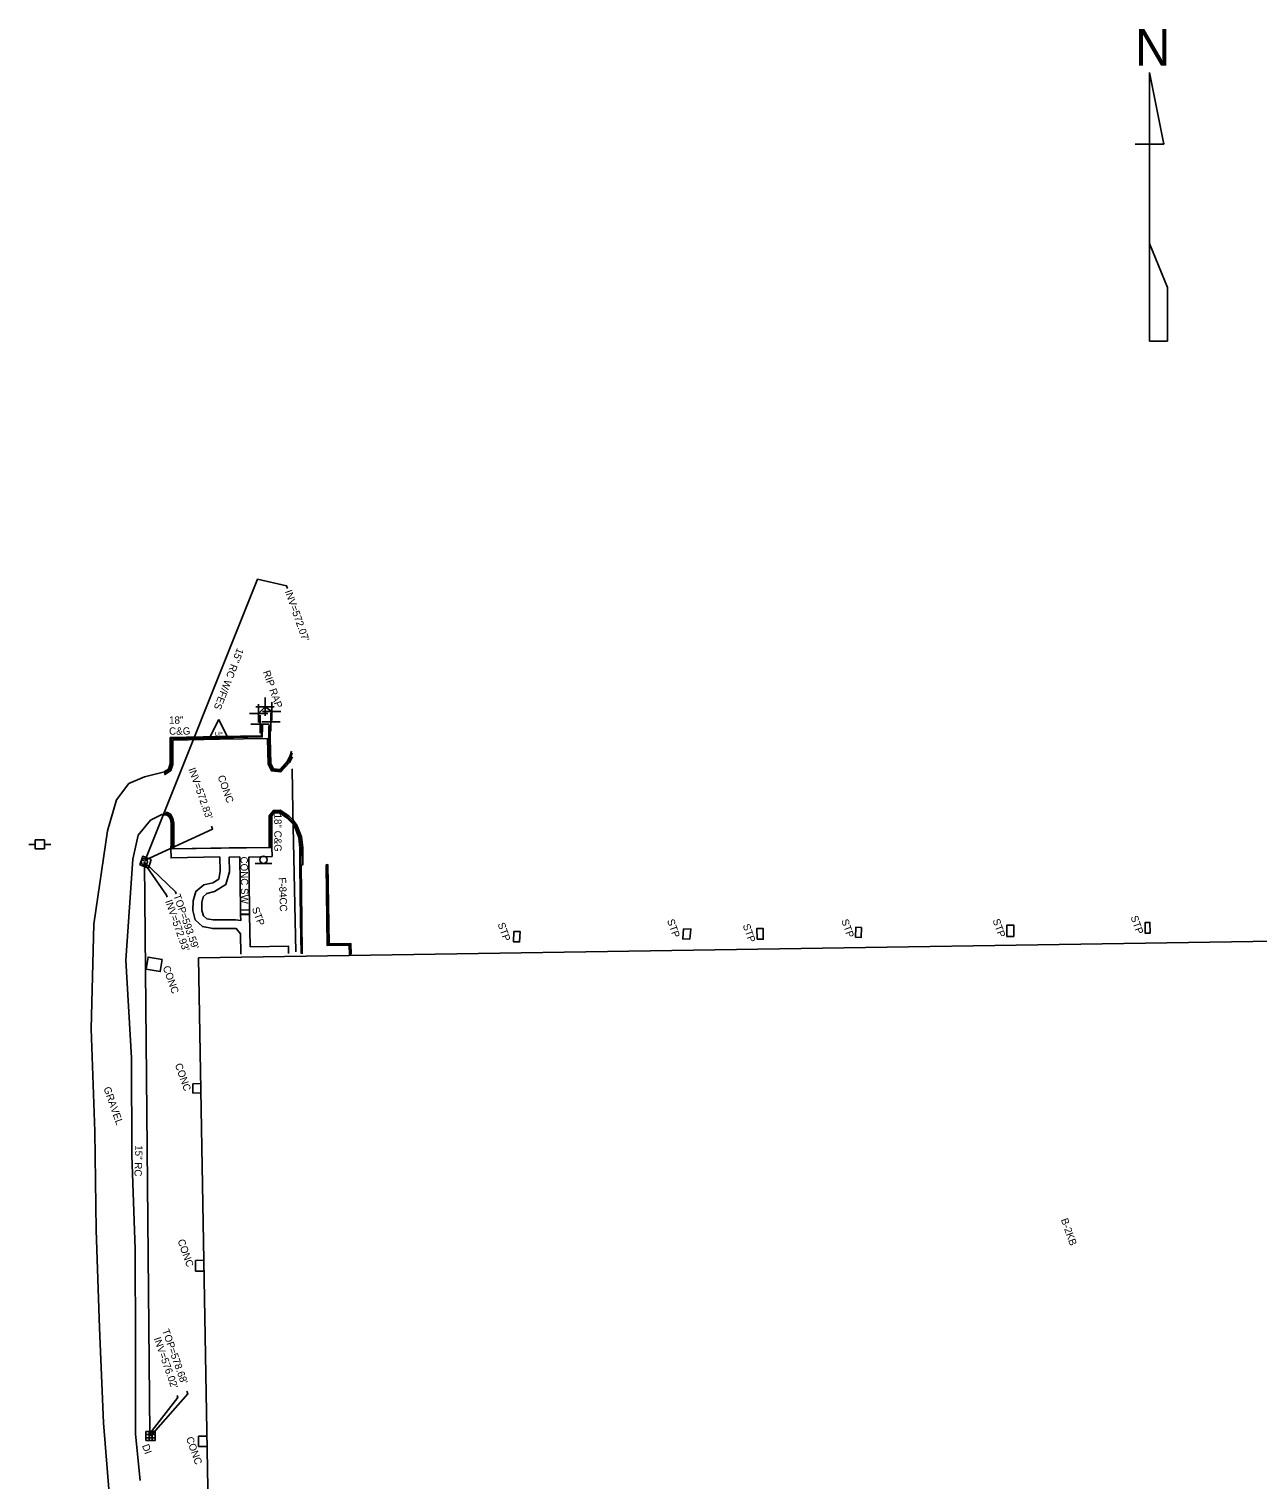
# Model space of a CAD drawing. Extents: x 2004847 to 2009016, y 1134161 to 1140101.
# Drawn here: x 2006279 to 2006951, y 1137431 to 1138223 of the extents above; entities that cross this region are included whole.
import ezdxf

# ---------------------------------------------------------------- set-up
doc = ezdxf.new("R2010")
doc.units = 0
for name, color, linetype in [('RD_EX_Bldg', 7, 'Continuous'), ('RD_EX_BldgApp', 7, 'Continuous'), ('RD_EX_Conc', 7, 'Continuous'), ('RD_EX_Curb', 7, 'Continuous'), ('RD_EX_DR_Inlet', 7, 'Continuous'), ('RD_EX_DR_Inlet_txCode', 7, 'Continuous'), ('RD_EX_DR_Pipe', 7, 'Continuous'), ('RD_EX_Driveway', 7, 'Continuous'), ('RD_EX_DV_Prop_txCode', 7, 'Continuous'), ('RD_EX_Fence_ChLk', 7, 'Continuous'), ('RD_EX_Misc', 7, 'Continuous'), ('RD_EX_UT', 7, 'Continuous'), ('RD_Sketch3', 7, 'Continuous')]:
    doc.layers.add(name, color=color, linetype=linetype)

msp = doc.modelspace()

# ---------------------------------------------------------------- linework, layer by layer
at = {"layer": 'RD_EX_Bldg'}
for points in [[(2006371.89, 1137715.52), (2006377.36, 1137405.37), (2007270.04, 1137419.53), (2007268.52, 1137729.51), (2007210.95, 1137728.61)], [(2007195.34, 1137728.37), (2006371.89, 1137715.52)]]:
    msp.add_lwpolyline(points, dxfattribs=at)
at = {"layer": 'RD_EX_BldgApp'}
msp.add_line((2006402.99, 1137767.18), (2006411.99, 1137767.18), dxfattribs=at)
msp.add_lwpolyline([(2006454.94, 1137716.95), (2006454.64, 1137722.8), (2006442.72, 1137722.63), (2006442.44, 1137736.31), (2006442.15, 1137766.3)], dxfattribs=at)
for points in [[(2006394.97, 1137741.56), (2006399.86, 1137741.74), (2006399.86, 1137739.6), (2006394.93, 1137739.47)], [(2006892.1, 1137729.11), (2006889.46, 1137729.03), (2006889.31, 1137734.86), (2006891.95, 1137734.94)], [(2006547.71, 1137729.93), (2006547.43, 1137724.26), (2006544.06, 1137724.36), (2006544.34, 1137730.03)], [(2006640.59, 1137725.79), (2006641.06, 1137731.32), (2006637.08, 1137731.42), (2006636.61, 1137725.88)], [(2006677.23, 1137725.75), (2006680.62, 1137725.78), (2006680.57, 1137731.67), (2006677.18, 1137731.63)], [(2006734.4, 1137732.23), (2006731.31, 1137732.36), (2006731.08, 1137726.85), (2006734.17, 1137726.72)], [(2006817.69, 1137727.3), (2006817.62, 1137733.39), (2006813.76, 1137733.36), (2006813.83, 1137727.27)]]:
    msp.add_lwpolyline(points, close=True, dxfattribs=at)
msp.add_circle((2006407.51, 1137769.2), 2, dxfattribs=at)
at = {"layer": 'RD_EX_Conc'}
for p, q in [((2006373.1, 1137646.82), (2006368.84, 1137646.78)), ((2006368.9, 1137641.7), (2006368.84, 1137646.78)), ((2006373.19, 1137641.75), (2006368.9, 1137641.7)), ((2006374.8, 1137550.26), (2006370.33, 1137550.22)), ((2006370.38, 1137544.28), (2006370.33, 1137550.22)), ((2006374.91, 1137544.32), (2006370.38, 1137544.28)), ((2006376.5, 1137454.18), (2006371.89, 1137454.12)), ((2006371.97, 1137448.41), (2006371.89, 1137454.12)), ((2006376.6, 1137448.48), (2006371.97, 1137448.41))]:
    msp.add_line(p, q, dxfattribs=at)
for points in [[(2006353.35, 1137815.62), (2006356.81, 1137817.92), (2006357.85, 1137821.33), (2006357.96, 1137834.48), (2006383.5, 1137835.03), (2006409.61, 1137835.52), (2006410, 1137821.42), (2006411.88, 1137817.77), (2006416.99, 1137817.21), (2006421.73, 1137822.42), (2006423.31, 1137825.45)], [(2006423.76, 1137790.82), (2006421.33, 1137793.22), (2006416.53, 1137796.38), (2006412.92, 1137796.18), (2006410.53, 1137793.2), (2006410.58, 1137778.77), (2006410.53, 1137775.97), (2006388.72, 1137775.79), (2006358.43, 1137775.21), (2006358.39, 1137778.05), (2006358.45, 1137789.19), (2006357.98, 1137791.78), (2006356.68, 1137794.15), (2006355.07, 1137795.04), (2006353.03, 1137795.35)], [(2006423.76, 1137790.82), (2006425.72, 1137788.11), (2006428.23, 1137781.79), (2006428.89, 1137775.71), (2006428.91, 1137766.39), (2006427.99, 1137766.21), (2006428.37, 1137736.13), (2006428.66, 1137717.73)], [(2006412.1, 1137775.93), (2006356.89, 1137775.09), (2006356.93, 1137770.18), (2006383.6, 1137770.72), (2006383.88, 1137762.81), (2006383.05, 1137758.57), (2006379.83, 1137756.49), (2006374.86, 1137755.41), (2006370.54, 1137751.88), (2006369.08, 1137746.71), (2006368.82, 1137741.54), (2006370.15, 1137736.43), (2006374.12, 1137732.71), (2006379.73, 1137731.55), (2006392.63, 1137731.54), (2006394.99, 1137728.67), (2006395.17, 1137717.5)], [(2006399.86, 1137741.92), (2006399.47, 1137770.69), (2006412.15, 1137771.01), (2006412.1, 1137775.93)], [(2006339.94, 1137766.43), (2006341.47, 1137771.11), (2006346.15, 1137769.37)], [(2006346.15, 1137769.37), (2006344.62, 1137764.68), (2006339.94, 1137766.43)], [(2006421.13, 1137717.97), (2006421.13, 1137721.99), (2006400.22, 1137721.65), (2006399.88, 1137739.28), (2006394.94, 1137739.3), (2006395.08, 1137735.99), (2006392.26, 1137736.43), (2006380, 1137736.34), (2006376.57, 1137736.9), (2006374.62, 1137738.51), (2006373.81, 1137741.54), (2006373.7, 1137745.9), (2006374.59, 1137749), (2006376.48, 1137750.84), (2006380.77, 1137751.77), (2006386.84, 1137755.65), (2006388.81, 1137762.53), (2006388.71, 1137770.59), (2006394.48, 1137770.76), (2006394.96, 1137741.55)], [(2006454.51, 1137717.09), (2006454.39, 1137722.47), (2006442.28, 1137722.34), (2006442.12, 1137736.41), (2006441.71, 1137766.4), (2006442.61, 1137766.57), (2006443.4, 1137723.27), (2006455.3, 1137723.37), (2006455.44, 1137717.52)], [(2006352.04, 1137714.71), (2006344.37, 1137715.96), (2006343.33, 1137709.3)], [(2006343.33, 1137709.3), (2006351, 1137708.04), (2006352.04, 1137714.71)]]:
    msp.add_lwpolyline(points, dxfattribs=at)
at = {"layer": 'RD_EX_Curb'}
for points in [[(2006353.04, 1137817.17), (2006355.55, 1137818.78), (2006356.38, 1137821.57), (2006356.4, 1137835.99), (2006383.41, 1137836.56), (2006406.3, 1137836.97), (2006406.3, 1137841.64), (2006406.22, 1137842.86)], [(2006353.05, 1137816.58), (2006356, 1137818.49), (2006356.8, 1137821.49), (2006356.89, 1137835.51), (2006383.45, 1137836.1), (2006406.69, 1137836.58), (2006406.74, 1137841.66), (2006406.69, 1137842.89)], [(2006353.32, 1137816.47), (2006356.08, 1137818.37), (2006357, 1137821.43), (2006357.16, 1137835.24), (2006383.47, 1137835.91), (2006406.82, 1137836.37), (2006406.91, 1137841.69), (2006406.86, 1137842.76)], [(2006410.51, 1137842.91), (2006410.43, 1137841.57), (2006410.43, 1137835.66), (2006410.85, 1137821.58), (2006412.5, 1137818.38), (2006416.73, 1137817.95), (2006421.02, 1137822.84), (2006422.63, 1137826), (2006423.22, 1137827.66)], [(2006410.61, 1137842.93), (2006410.65, 1137841.58), (2006410.7, 1137835.68), (2006411.03, 1137821.57), (2006412.65, 1137818.55), (2006416.69, 1137818.2), (2006420.86, 1137822.94), (2006422.5, 1137826.02), (2006423.05, 1137827.68)], [(2006411.18, 1137842.73), (2006411.13, 1137841.46), (2006411.17, 1137835.71), (2006411.45, 1137821.68), (2006412.9, 1137818.9), (2006416.45, 1137818.53), (2006420.52, 1137823.18), (2006422.01, 1137826.15), (2006422.87, 1137828.49)], [(2006357.38, 1137775.25), (2006357.44, 1137778.15), (2006357.28, 1137789.01), (2006356.94, 1137791.54), (2006356.08, 1137793.25), (2006354.78, 1137794.05), (2006353.08, 1137794.28)], [(2006357.53, 1137775.29), (2006357.65, 1137778.09), (2006357.54, 1137789.03), (2006357.18, 1137791.57), (2006356.16, 1137793.52), (2006354.81, 1137794.21), (2006353.1, 1137794.44)], [(2006356.91, 1137775.31), (2006356.98, 1137778.18), (2006356.95, 1137788.97), (2006356.64, 1137791.36), (2006355.8, 1137792.9), (2006354.65, 1137793.57), (2006353.11, 1137793.73)], [(2006420.78, 1137792.68), (2006416.34, 1137795.57), (2006413.3, 1137795.4), (2006411.33, 1137793), (2006411.36, 1137778.79), (2006411.5, 1137776.12)], [(2006423.68, 1137789.32), (2006420.53, 1137792.5), (2006416.32, 1137795.29), (2006413.45, 1137795.2), (2006411.57, 1137793.04), (2006411.63, 1137778.79), (2006411.66, 1137776.11)], [(2006423.8, 1137788.38), (2006420.31, 1137792.19), (2006416.26, 1137794.87), (2006413.62, 1137794.87), (2006412.05, 1137792.97), (2006412.08, 1137778.79), (2006412.07, 1137776.1)], [(2006420.78, 1137792.68), (2006423.73, 1137789.65), (2006424.94, 1137787.67), (2006427.4, 1137781.61), (2006428.04, 1137775.67), (2006427.96, 1137766.5)], [(2006423.68, 1137789.32), (2006424.74, 1137787.58), (2006427.14, 1137781.49), (2006427.78, 1137775.64), (2006427.61, 1137766.43), (2006428.18, 1137736.23), (2006428.5, 1137717.87)], [(2006423.8, 1137788.38), (2006424.49, 1137787.29), (2006426.78, 1137781.39), (2006427.37, 1137775.69), (2006427.34, 1137766.48), (2006427.72, 1137736.2), (2006427.98, 1137717.92)]]:
    msp.add_lwpolyline(points, dxfattribs=at)
at = {"layer": 'RD_EX_DR_Inlet'}
for p, q in [((2006344.94, 1137456.67), (2006344.94, 1137451.67)), ((2006346.64, 1137456.67), (2006346.64, 1137451.67)), ((2006343.24, 1137454.97), (2006348.24, 1137454.97)), ((2006343.24, 1137453.27), (2006348.24, 1137453.27))]:
    msp.add_line(p, q, dxfattribs=at)
msp.add_lwpolyline([(2006343.24, 1137451.67), (2006343.24, 1137456.67), (2006348.24, 1137456.67), (2006348.24, 1137451.67)], close=True, dxfattribs=at)
for centre, radius in [((2006342.34, 1137768.11), 1.75), ((2006341.67, 1137768.74), 0.175), ((2006342.25, 1137767.44), 0.175), ((2006342.9, 1137768.67), 0.175)]:
    msp.add_circle(centre, radius, dxfattribs=at)
at = {"layer": 'RD_EX_DR_Inlet_txCode'}
for points in [[(2006404.28, 1137922.57), (2006420.12, 1137918.94), (2006420.65, 1137917.45)], [(2006342.88, 1137768.96), (2006379.69, 1137785.98), (2006379.12, 1137787.61)], [(2006342.34, 1137768.11), (2006359.39, 1137751.72), (2006359.79, 1137750.6)], [(2006342.38, 1137767.13), (2006354.48, 1137749.78), (2006354.87, 1137748.68)], [(2006345.42, 1137455.5), (2006360.6, 1137475.24), (2006360.2, 1137476.35)], [(2006345.78, 1137454.12), (2006366.05, 1137477.28), (2006365.57, 1137478.63)]]:
    msp.add_lwpolyline(points, dxfattribs=at)
at = {"layer": 'RD_EX_DR_Pipe'}
for p, q in [((2006342.88, 1137768.96), (2006404.28, 1137922.57)), ((2006345.42, 1137455.5), (2006342.38, 1137767.13))]:
    msp.add_line(p, q, dxfattribs=at)
at = {"layer": 'RD_EX_Driveway'}
for points in [[(2006352.59, 1137817.05), (2006342.43, 1137814.59), (2006333.89, 1137810.9), (2006327.14, 1137801.87), (2006322.2, 1137785.04), (2006314.77, 1137733.97), (2006313.26, 1137676.81), (2006315.21, 1137620.6), (2006316.03, 1137566.71), (2006317.91, 1137513.32), (2006320, 1137461.45), (2006324.08, 1137411.61)], [(2006340.11, 1137429.9), (2006337.43, 1137455.2), (2006337.49, 1137504.18), (2006337.32, 1137556.32), (2006335.59, 1137607.86), (2006335.24, 1137660.96), (2006332.18, 1137714.32), (2006335.98, 1137769.49), (2006338.9, 1137782.59), (2006345.76, 1137790.86), (2006352.34, 1137794.2)]]:
    msp.add_lwpolyline(points, dxfattribs=at)
at = {"layer": 'RD_EX_DV_Prop_txCode'}
for p, q in [((2006403.36, 1137852.8), (2006413.36, 1137852.8)), ((2006404.77, 1137844.17), (2006404.77, 1137854.17)), ((2006408.36, 1137847.8), (2006408.36, 1137857.8)), ((2006412.01, 1137845.26), (2006412.01, 1137855.26)), ((2006399.77, 1137849.17), (2006409.77, 1137849.17)), ((2006405.63, 1137838.3), (2006405.63, 1137848.3)), ((2006407.01, 1137850.26), (2006417.01, 1137850.26)), ((2006411.57, 1137839.51), (2006411.57, 1137849.51)), ((2006400.63, 1137843.3), (2006410.63, 1137843.3)), ((2006406.57, 1137844.51), (2006416.57, 1137844.51))]:
    msp.add_line(p, q, dxfattribs=at)
at = {"layer": 'RD_EX_Fence_ChLk'}
msp.add_lwpolyline([(2006423.2, 1137818.87), (2006423.52, 1137795.85), (2006425.17, 1137718.83)], dxfattribs=at)
at = {"layer": 'RD_EX_Misc'}
for p, q in [((2006899.59, 1138160.38), (2006891.75, 1138199.59)), ((2006891.75, 1138199.59), (2006891.75, 1138199.59)), ((2006891.75, 1138199.59), (2006891.75, 1138160.38)), ((2006883.91, 1138160.38), (2006891.75, 1138160.38)), ((2006891.75, 1138105.99), (2006891.75, 1138160.38)), ((2006891.75, 1138160.38), (2006899.59, 1138160.38)), ((2006899.59, 1138160.38), (2006899.59, 1138160.85)), ((2006901.55, 1138081.98), (2006891.75, 1138105.99)), ((2006891.75, 1138105.99), (2006891.75, 1138052.58)), ((2006901.55, 1138052.58), (2006901.55, 1138082.25)), ((2006901.55, 1138082.25), (2006901.55, 1138081.98)), ((2006891.75, 1138052.58), (2006901.55, 1138052.58))]:
    msp.add_line(p, q, dxfattribs=at)
msp.add_lwpolyline([(2006411.57, 1137844.51), (2006412.01, 1137850.26), (2006408.36, 1137852.8), (2006404.77, 1137849.17), (2006405.63, 1137843.3)], dxfattribs=at)
at = {"layer": 'RD_EX_UT'}
for p, q in [((2006377.99, 1137835.8), (2006382.99, 1137845.8)), ((2006382.99, 1137845.8), (2006387.99, 1137835.8)), ((2006377.99, 1137835.8), (2006387.99, 1137835.8)), ((2006279.3, 1137777.53), (2006282.77, 1137777.53)), ((2006287.73, 1137780.09), (2006282.73, 1137780.09)), ((2006282.73, 1137780.09), (2006282.73, 1137775.09)), ((2006282.73, 1137775.09), (2006287.73, 1137775.09)), ((2006287.66, 1137777.53), (2006291.3, 1137777.53)), ((2006287.73, 1137775.09), (2006287.73, 1137780.09))]:
    msp.add_line(p, q, dxfattribs=at)

# ---------------------------------------------------------------- texts
at = {"layer": 'RD_EX_DR_Inlet_txCode'}
for s, rotation, p in [("INV=572.07'", 289.44941, (2006419.1, 1137915.89)), ('15" RC W/FES', 248.6509, (2006393.14, 1137885.24)), ("INV=572.83'", 289.44941, (2006366.4, 1137818.72)), ("TOP=593.59'", 289.44941, (2006358.15, 1137749.62)), ("INV=572.93'", 289.44941, (2006353.66, 1137746.5)), ('15" RC', 268.31549, (2006337.41, 1137613.22)), ("TOP=578.68'", 289.44941, (2006351.97, 1137511.94)), ("INV=576.02'", 289.44941, (2006347.4, 1137507.47)), ('DI', 289.44941, (2006341.01, 1137448.96))]:
    msp.add_text(s, height=4, rotation=rotation, dxfattribs=at).set_placement(p)
at = {"layer": 'RD_EX_Misc'}
msp.add_text('N', height=20, dxfattribs=at).set_placement((2006883.86, 1138203.29))
at = {"layer": 'RD_EX_UT'}
msp.add_text('L/P', height=2, dxfattribs=at).set_placement((2006380.98, 1137837.09))
at = {"layer": 'RD_Sketch3'}
for s, rotation, p in [('RIP RAP', 289.44941, (2006407.11, 1137871.86)), ('18"', 0.16834, (2006355.87, 1137843.54)), ('C&G', 0.16834, (2006355.88, 1137837.54)), ('CONC', 289.44941, (2006382.34, 1137814.63)), ('18" C&G', 270.16834, (2006413.33, 1137794.44)), ('CONC SW', 270.82329, (2006394.88, 1137770.92)), ('F-84CC', 272.06117, (2006415.82, 1137759.49)), ('STP', 289.44941, (2006401.06, 1137742.54)), ('STP', 289.44941, (2006535.41, 1137734.07)), ('STP', 289.44941, (2006628, 1137735.99)), ('STP', 289.44941, (2006669.36, 1137733.37)), ('STP', 289.44941, (2006723.21, 1137735.96)), ('STP', 289.44941, (2006805.95, 1137736.13)), ('STP', 289.44941, (2006881.38, 1137737.88)), ('CONC', 289.44941, (2006352.36, 1137710.45)), ('CONC', 289.44941, (2006359, 1137657.18)), ('GRAVEL', 289.44941, (2006319.96, 1137644.31)), ('B-2KB', 289.44941, (2006843.28, 1137572.45)), ('CONC', 289.44941, (2006360.45, 1137561.02)), ('CONC', 289.44941, (2006365.08, 1137453.01))]:
    msp.add_text(s, height=4, rotation=rotation, dxfattribs=at).set_placement(p)

doc.saveas('drawing.dxf')
